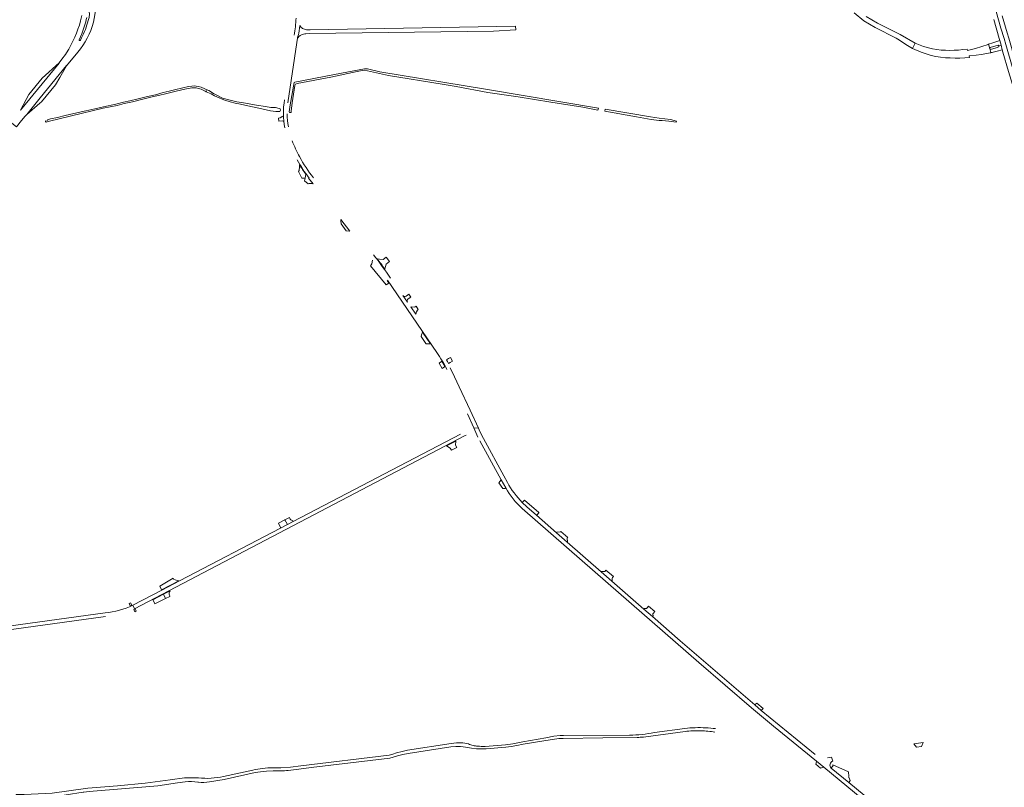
# Model space of a CAD drawing. Header units: metres. Extents: x 166325 to 190320, y 381923 to 404576.
# Tile 273 of 656: x 177222 to 178062, y 384996 to 385651. Entities that reach past the tile are written whole.
import ezdxf

# ---------------------------------------------------------------- set-up
doc = ezdxf.new("R2010")
doc.units = ezdxf.units.M
for name, color, linetype, lineweight in [('B-WE-OG-WATER_BEEK-GV', 8, 'Continuous', 18), ('B-WE-VH-VERHARDING_ASFALT-GV', 8, 'Continuous', 18), ('B-WE-VH-VERHARDING_BETON-GV', 8, 'Continuous', 18), ('B-WE-VH-VERHARDING_BETONSTRAATSTEEN-GV', 8, 'Continuous', 18), ('B-WE-VH-VERHARDING_FUNDERING_ZAND-GV', 8, 'Continuous', 18), ('B-WE-VH-VERHARDING_STRAATBAKSTEEN-GV', 8, 'Continuous', 18)]:
    doc.layers.add(name, color=color, linetype=linetype, lineweight=lineweight)

msp = doc.modelspace()

# ---------------------------------------------------------------- linework, layer by layer
at = {"layer": 'B-WE-OG-WATER_BEEK-GV', "flags": 128}
for points in [[(177619.245, 385591.587), (177529.144, 385606.295), (177518.669, 385608.937), (177517.54, 385608.986), (177515.96, 385608.941), (177490.524, 385604.126), (177456.699, 385597.627), (177455.98, 385597.161), (177452.7, 385578.259), (177451.84, 385572.387), (177451.96, 385571.697), (177452.873, 385571.708), (177453.489, 385571.716), (177453.473, 385572.959), (177454.376, 385580.009), (177456.463, 385594.673), (177457.083, 385595.801), (177458.55, 385596.422), (177487.201, 385601.893), (177509.761, 385606.63), (177513.991, 385607.476), (177516.135, 385607.702), (177518.616, 385607.251), (177536.382, 385603.359), (177582.349, 385595.801), (177594.08, 385593.94), (177621.265, 385588.864), (177647.041, 385584.973), (177674.846, 385580.461), (177702.144, 385576.118), (177715.116, 385573.805), (177715.495, 385575.423)], [(177381.051, 385589.45), (177385.231, 385587.539), (177387.927, 385585.934), (177392.097, 385584.086), (177394.642, 385582.999), (177396.904, 385582.095), (177401.364, 385580.862), (177405.762, 385579.665), (177410.096, 385578.799), (177416.592, 385577.445), (177428.282, 385574.961), (177435.761, 385573.271), (177440.388, 385572.578), (177442.583, 385572.605), (177443.822, 385572.553), (177444.378, 385573.623), (177444.164, 385574.838), (177443.239, 385575.244), (177439.976, 385575.854), (177435.983, 385576.059), (177431.42, 385576.878), (177423.765, 385577.96), (177412.706, 385579.842), (177407.085, 385580.834), (177401.514, 385582.29), (177394.755, 385584.047), (177389.898, 385586.461), (177387.159, 385587.91), (177383.074, 385590.354), (177381.644, 385591.007)], [(177721.36, 385574.445), (177721.073, 385572.787), (177748.033, 385568.114), (177760.432, 385565.789), (177767.472, 385564.943), (177769.881, 385564.781), (177775.589, 385564.219), (177781.939, 385563.527), (177782.306, 385564.255), (177777.01, 385565.662), (177767.256, 385567.008), (177759.924, 385568.043)]]:
    msp.add_lwpolyline(points, close=True, dxfattribs=at)
for points in [[(177244.42, 385563.609), (177247.324, 385564.324), (177293.038, 385575.288), (177304.897, 385577.587), (177310.98, 385579.271), (177317.934, 385580.876), (177325.609, 385582.767), (177334.803, 385585.024), (177341.451, 385586.466), (177346.139, 385587.663), (177354.194, 385589.642), (177360.059, 385590.994), (177364.258, 385591.991), (177368.716, 385592.695), (177370.628, 385592.831), (177372.26, 385592.682), (177374.409, 385592.219), (177376.535, 385591.571), (177380.114, 385589.878), (177381.051, 385589.45)], [(177381.051, 385589.45), (177381.644, 385591.007), (177379.742, 385591.877), (177376.668, 385593.324), (177374.088, 385594.002), (177370.79, 385594.366), (177368.731, 385594.223), (177365.9, 385593.946), (177361.006, 385592.685), (177353.976, 385591.1), (177349.25, 385589.948), (177344.362, 385588.675), (177337.617, 385586.795), (177329.752, 385585.083), (177322.858, 385583.296), (177315.802, 385581.59), (177310.508, 385580.461), (177303.869, 385578.919), (177293.208, 385576.562), (177285.961, 385574.97), (177278.288, 385573.151), (177274.139, 385572.299), (177260.566, 385569.115), (177254.147, 385567.438), (177248.226, 385566.177)]]:
    msp.add_lwpolyline(points, dxfattribs=at)
at = {"layer": 'B-WE-OG-WATER_BEEK-GV'}
for points in [[(177248.226, 385566.177, 0.0608093), (177245.006, 385565.017)], [(177244.175, 385564.562, 0.7461192), (177244.42, 385563.609)]]:
    msp.add_lwpolyline(points, format="xyb", dxfattribs=at)
at = {"layer": 'B-WE-VH-VERHARDING_ASFALT-GV', "flags": 128}
for points in [[(177284.756, 385648.588), (177285.981, 385654.895), (177286.25, 385657), (177287.779, 385677.337)], [(178052.837, 385650.99), (178057.395, 385634.763), (178057.91, 385632.958), (178059.044, 385628.983), (178060.149, 385625.109), (178060.676, 385623.26), (178065.521, 385606.743), (178069.933, 385591.761), (178073.094, 385581.093), (178075.42, 385573.544), (178075.867, 385573.664), (178078.765, 385574.528), (178079.22, 385574.664), (178077.817, 385579.333), (178073.147, 385595.12), (178068.52, 385610.863), (178063.615, 385627.701), (178063.034, 385629.726), (178061.598, 385634.733), (178058.987, 385643.547), (178054.939, 385657.887)], [(178054.939, 385657.887), (178058.987, 385643.547), (178061.598, 385634.733), (178063.034, 385629.726), (178063.615, 385627.701), (178068.52, 385610.863), (178073.147, 385595.12), (178077.817, 385579.333), (178079.22, 385574.664), (178079.68, 385574.801), (178082.631, 385575.682), (178082.947, 385575.771), (178081.673, 385580.026), (178075.161, 385602.218), (178070.098, 385619.523), (178067.898, 385627.228), (178066.786, 385631.019), (178065.628, 385634.98), (178064.272, 385639.64), (178060.15, 385654.034)], [(177274.9, 385654.291), (177273.83, 385649.89)], [(177281.239, 385657.257), (177281.338, 385655.958), (177281.019, 385652.782), (177280.334, 385650.165)], [(177933.61, 385656.608), (177941.951, 385649.853), (177951.7, 385644.317), (177969.513, 385634.957), (177970.903, 385634.227), (177979.264, 385628.846), (177983.41, 385626.178), (177985.663, 385630.728), (177972.926, 385638.272), (177953.757, 385647.936), (177944.042, 385653.661)], [(177450.566, 385579.998), (177459.104, 385637.119)], [(177211.074, 385572.421), (177207.94, 385568.491), (177208.346, 385568.158), (177219.13, 385559.515), (177223.511, 385564.848), (177226.611, 385568.621), (177227.964, 385570.02), (177239.251, 385584.294), (177261.703, 385611.649), (177261.809, 385611.553), (177271.42, 385623.16)], [(177257.867, 385617.16), (177255.432, 385613.969), (177255.54, 385613.873), (177222.542, 385573.744), (177222.41, 385573.828)], [(177465.809, 385519.151), (177465.333, 385515.844), (177464.684, 385513.566), (177467.999, 385510.948)], [(177472.119, 385510.785), (177468.337, 385515.619)], [(177535.64, 385428.695), (177577.791, 385367.159)], [(177603.77, 385314.727), (177609.165, 385302.933), (177613.12, 385302.687), (177606.174, 385317.904), (177596.901, 385337.906), (177592.906, 385346.275), (177589.059, 385354.041)], [(177612.817, 385294.947), (177609.165, 385302.933), (177603.77, 385314.727)], [(177597.824, 385297.537), (177455.164, 385223.049), (177450.189, 385220.452), (177444.469, 385217.465), (177358.038, 385172.337), (177342.969, 385164.469), (177318.385, 385151.632), (177319.862, 385148.631), (177601.968, 385296.272)], [(177601.968, 385296.272), (177602.871, 385296.668)], [(177613.12, 385302.687), (177609.165, 385302.933), (177612.817, 385294.947)], [(177637.88, 385256.404), (177634.804, 385261.887), (177617.456, 385293.811), (177614.484, 385299.754), (177613.12, 385302.687)], [(177614.49, 385291.898), (177632.675, 385258.474), (177636.579, 385251.602)], [(177900.49, 385024.275), (177854.424, 385061.946), (177848.96, 385066.661), (177785.33, 385121.27), (177761.686, 385141.915), (177754.279, 385148.418), (177727.093, 385172.132), (177717.918, 385180.115), (177688.964, 385205.391), (177679.859, 385213.353), (177662.693, 385228.393), (177654.515, 385235.582), (177650.597, 385239.136)], [(177650.576, 385234.225), (177712.732, 385179.943), (177801.15, 385102.957), (177846.217, 385064.278), (177865.016, 385048.598), (177901.737, 385018.674), (177907.876, 385013.604), (177981.448, 384952.663), (177984.909, 384949.798), (177986.431, 384948.634)], [(177350.193, 385164.054), (177344.388, 385161.017), (177346.329, 385157.285), (177350.038, 385159.103)], [(177319.862, 385148.631), (177318.385, 385151.632)], [(177294.707, 385145.269), (177067.66, 385113.958), (177064.913, 385113.744), (177064.882, 385114.143)], [(177065.906, 385110.117), (177068.475, 385110.446), (177068.468, 385110.849), (177294.964, 385142.161)], [(177915.599, 385018.64), (177914.311, 385022.003), (177911.057, 385021.506)], [(177986.114, 384953.406), (177974.851, 384962.579), (177929.114, 385000.507), (177914.196, 385012.866)]]:
    msp.add_lwpolyline(points, dxfattribs=at)
at = {"layer": 'B-WE-VH-VERHARDING_ASFALT-GV'}
for points in [[(177273.83, 385649.89, -0.0745633), (177261.703, 385622.614)], [(177274.705, 385638.767, 0.0426574), (177279.024, 385652.674)], [(177457.604, 385652.213, -0.0278235), (177456.062, 385637.545)], [(177271.42, 385623.16, 0.1068984), (177284.756, 385648.588)], [(177261.703, 385622.614, -0.036222), (177257.867, 385617.16)], [(177447.805, 385582.504, 0.0941407), (177448.007, 385558.646)], [(177451.021, 385559.497, -0.0459831), (177449.953, 385570.592)], [(177460.518, 385534.113, -0.0216908), (177454.216, 385547.511)], [(177472.427, 385516.008, -0.0417108), (177460.518, 385534.113)], [(177458.488, 385531.323, 0.0258466), (177468.652, 385515.865)], [(177467.999, 385510.948, -0.0726749), (177469.388, 385511.295)], [(177469.388, 385511.295, -0.14337), (177472.119, 385510.785)], [(177538.266, 385430.393, 0.0187566), (177523.753, 385450.271)], [(177577.791, 385367.159, -0.0358804), (177586.329, 385352.6)], [(177650.597, 385239.136, -0.0691292), (177637.88, 385256.404)], [(177636.579, 385251.602, 0.085188), (177650.576, 385234.225)], [(177349.588, 385160.1, -0.2318726), (177350.193, 385164.054)], [(177350.038, 385159.103, -0.06015), (177349.588, 385160.1)], [(177318.385, 385151.632, -0.0973327), (177294.707, 385145.269)], [(177914.196, 385012.866, -0.6087686), (177915.599, 385018.64)]]:
    msp.add_lwpolyline(points, format="xyb", dxfattribs=at)
at = {"layer": 'B-WE-VH-VERHARDING_BETON-GV', "flags": 128}
msp.add_lwpolyline([(177582.014, 385359.768), (177581.693, 385359.505), (177579.806, 385357.954), (177582.224, 385353.551), (177584.111, 385355.013), (177584.495, 385355.31), (177583.632, 385356.912)], close=True, dxfattribs=at)
at = {"layer": 'B-WE-VH-VERHARDING_BETONSTRAATSTEEN-GV'}
for points in [[(177274.645, 385635.309, 0.0551376), (177280.334, 385650.165)], [(177272.649, 385633.713, 0.9580183), (177273.598, 385633.276)], [(178030.259, 385625.809, -0.0806424), (178000.667, 385625.889)], [(177999.341, 385620.267, 0.0807245), (178032.132, 385618.73)], [(177460.351, 385523.345, -0.0397912), (177459.806, 385521.314)], [(177460.487, 385527.235, -0.0738038), (177460.351, 385523.345)], [(177465.809, 385519.151, -0.0135834), (177460.487, 385527.235)], [(177495.92, 385480.365, 0.0188416), (177496.025, 385476.809)], [(177526.887, 385446.895, -0.0080567), (177533.346, 385438.178)], [(177316.132, 385151.018, 0.0074472), (177317.444, 385151.622)], [(177320.047, 385148.277, -0.0045512), (177319.131, 385147.868)]]:
    msp.add_lwpolyline(points, format="xyb", dxfattribs=at)
at = {"layer": 'B-WE-VH-VERHARDING_BETONSTRAATSTEEN-GV', "flags": 128}
for points in [[(177274.705, 385638.767), (177272.649, 385633.713)], [(177273.598, 385633.276), (177274.645, 385635.309)], [(178000.667, 385625.889), (177992.97, 385628.033), (177985.663, 385630.728), (177983.41, 385626.178), (177990.772, 385623.11), (177999.341, 385620.267)], [(178030.57, 385624.618), (178030.259, 385625.809)], [(178032.132, 385618.73), (178031.737, 385620.148), (178037.797, 385620.591), (178042.087, 385621.274), (178050.073, 385622.703), (178050.423, 385622.766), (178049.398, 385626.198), (178048.293, 385629.896), (178047.943, 385629.785), (178037.309, 385626.411), (178030.57, 385624.618)], [(177459.806, 385521.314), (177462.611, 385515.627), (177465.333, 385515.844), (177465.809, 385519.151)], [(177496.025, 385476.809), (177500.229, 385470.965), (177503.614, 385470.532), (177495.92, 385480.365)], [(177537.407, 385444.716), (177534.546, 385448.349), (177531.905, 385446.27), (177528.691, 385446.67), (177526.887, 385446.895)], [(177522.948, 385445.794), (177522.249, 385442.763), (177521.007, 385440.907), (177534.527, 385424.717), (177536.835, 385426.243), (177535.31, 385428.469)], [(177533.346, 385438.178), (177533.928, 385440.535), (177534.362, 385442.292), (177537.407, 385444.716)], [(177316.461, 385153.749), (177316.459, 385153.748), (177315.155, 385153.142), (177316.132, 385151.018)], [(177317.444, 385151.622), (177316.461, 385153.749)], [(177319.131, 385147.868), (177319.964, 385146.086), (177321.283, 385146.728), (177320.478, 385148.503)], [(177320.478, 385148.503), (177320.047, 385148.277)]]:
    msp.add_lwpolyline(points, dxfattribs=at)
for points in [[(178057.176, 385628.445), (178059.044, 385628.983), (178057.91, 385632.958), (178053.625, 385631.594), (178052.169, 385631.13), (178048.293, 385629.896), (178049.398, 385626.198), (178049.494, 385626.226), (178049.345, 385626.647), (178049.381, 385626.801), (178049.491, 385626.896), (178049.69, 385627.078), (178056.668, 385628.993), (178056.941, 385628.911), (178057.064, 385628.692)], [(178059.044, 385628.983), (178057.176, 385628.445), (178057.233, 385628.319), (178057.272, 385628.032), (178057.229, 385627.791), (178057.088, 385627.582), (178054.824, 385626.942), (178050.084, 385625.557), (178049.805, 385625.651), (178049.643, 385625.806), (178049.494, 385626.226), (178049.398, 385626.198), (178050.423, 385622.766), (178051.367, 385622.935), (178054.351, 385623.673), (178055.805, 385624.034), (178060.149, 385625.109)], [(177255.432, 385613.969), (177240.938, 385601.015), (177229.494, 385587.081), (177222.41, 385573.828), (177222.542, 385573.744), (177255.54, 385613.873)], [(177256.066, 385601.663), (177261.809, 385611.553), (177261.703, 385611.649), (177239.251, 385584.294), (177227.964, 385570.02), (177239.132, 385579.552), (177240.464, 385580.788), (177252.404, 385595.314)], [(177560.117, 385406.525), (177560.111, 385406.536), (177559.294, 385405.965), (177558.392, 385405.704), (177555.406, 385406.053), (177559.699, 385399.78), (177560.371, 385401.889), (177561.147, 385403.289), (177561.703, 385403.771)], [(177564.246, 385380.729), (177568.254, 385374.786), (177568.411, 385374.552), (177570.495, 385374.48), (177572.335, 385374.416), (177565.395, 385384.548), (177564.652, 385382.078)], [(177589.244, 385362.844), (177587.785, 385362.072), (177585.815, 385360.913), (177586.721, 385359.314), (177587.604, 385357.703), (177589.007, 385358.478), (177591.062, 385359.613)], [(177593.61, 385288.02), (177593.565, 385288.1), (177593.777, 385291.539), (177586.032, 385287.485), (177589.025, 385285.616), (177589.213, 385285.499), (177589.638, 385284.781), (177590.122, 385283.854), (177594.719, 385286.056)], [(177632.675, 385258.474), (177632.314, 385258.254), (177632.233, 385258.402), (177630.758, 385256.278), (177630.609, 385256.063), (177633.872, 385251.102), (177636.306, 385251.283), (177636.27, 385251.349), (177636.233, 385251.414), (177636.579, 385251.602)], [(177652.444, 385241.197), (177650.875, 385239.466), (177650.597, 385239.136), (177654.515, 385235.582), (177662.693, 385228.393), (177662.96, 385228.671), (177663.1, 385228.549), (177664.587, 385230.293), (177664.817, 385230.563)], [(177683.487, 385214.519), (177683.129, 385214.157), (177683.033, 385214.146), (177679.973, 385213.809), (177680.129, 385213.673), (177679.859, 385213.353), (177688.964, 385205.391), (177689.243, 385205.713), (177689.026, 385208.901), (177689.019, 385209), (177689.411, 385209.428)], [(177721.932, 385181.479), (177721.262, 385180.711), (177721.054, 385180.472), (177718.195, 385180.43), (177717.918, 385180.115), (177727.093, 385172.132), (177727.347, 385172.404), (177727.378, 385174.837), (177727.631, 385175.143), (177728.374, 385176.04)], [(177357.466, 385172.488), (177353.335, 385173.58), (177352.767, 385174.645), (177341.324, 385167.919), (177342.797, 385164.829)], [(177344.388, 385161.017), (177335.47, 385156.349), (177336.741, 385153.827), (177337.187, 385152.942), (177346.329, 385157.285)], [(177758.252, 385150.703), (177757.088, 385149.354), (177756.718, 385148.925), (177754.619, 385148.751), (177754.546, 385148.689), (177754.279, 385148.418), (177761.686, 385141.915), (177761.948, 385142.219), (177762.165, 385142.438), (177761.979, 385144.281), (177762.368, 385144.732), (177763.605, 385146.167)], [(177850.59, 385068.224), (177849.253, 385066.955), (177848.96, 385066.661), (177854.424, 385061.946), (177854.733, 385062.218), (177856.201, 385063.64)], [(177992.525, 385034.51), (177984.584, 385033.404), (177986.96, 385030.61), (177991.212, 385031.347)], [(177901.737, 385018.674), (177901.615, 385018.227), (177901.101, 385016.009), (177904.918, 385012.858), (177907.393, 385013.465), (177907.876, 385013.604)], [(177928.979, 385009.629), (177915.521, 385015.503), (177915.516, 385014.44), (177914.513, 385013.238), (177914.196, 385012.866), (177929.114, 385000.507), (177929.351, 385000.852), (177930.468, 385002.184), (177929.18, 385004.962), (177928.941, 385005.08), (177929.072, 385005.609)]]:
    msp.add_lwpolyline(points, close=True, dxfattribs=at)
at = {"layer": 'B-WE-VH-VERHARDING_FUNDERING_ZAND-GV'}
for points in [[(177460.687, 385645.815, -0.0229849), (177459.5, 385637.06)], [(177461.994, 385644.241, -0.069091), (177460.687, 385645.815)], [(177463.203, 385643.344, -0.0509042), (177461.994, 385644.241)], [(177466.587, 385642.313, -0.1209267), (177463.208, 385643.341)], [(177459.243, 385635.344, -0.0867324), (177461.109, 385637.28)], [(177461.109, 385637.28, -0.0403745), (177462.189, 385637.94)], [(177462.189, 385637.94, -0.0637468), (177464.055, 385638.601)], [(177464.055, 385638.601, -0.0633567), (177466.027, 385638.77)], [(177551.522, 385415.27, -0.4073032), (177548.744, 385415.789)], [(177552.679, 385410.037, -0.4105023), (177553.216, 385412.794)], [(177807.2, 385047.165, 0.0326975), (177789.186, 385046.69)], [(177789.436, 385044.055, -0.0347754), (177803.009, 385044.655)], [(177803.009, 385044.655, -0.0396758), (177814.93, 385043.414)], [(177815.494, 385046.41, 0.0244703), (177807.2, 385047.165)], [(177670.839, 385036.327, -0.0413012), (177685.609, 385038.115)], [(177763.28, 385043.068, -0.0434286), (177742.122, 385040.873)], [(177748.703, 385038.87, 0.0202592), (177753.883, 385039.299)], [(177593.813, 385031.251, -0.0638615), (177602.126, 385030.646)], [(177604.665, 385033.339, 0.0986046), (177598.299, 385034.331)], [(177608.667, 385032.131, -0.0301079), (177604.665, 385033.339)], [(177612.524, 385031.48, -0.0573707), (177608.667, 385032.131)], [(177618.809, 385031.3, -0.0219618), (177612.524, 385031.48)], [(177437.865, 385013.118, 0.0457117), (177420.6, 385011.079)], [(177444.527, 385013.08, -0.0177135), (177437.865, 385013.118)], [(177395.781, 385005.649, -0.082494), (177374.241, 385004.444)], [(177438.188, 385010.482, 0.038232), (177450.951, 385010.862)], [(177363.094, 385001.124, -0.049026), (177373.823, 385000.818)], [(177373.823, 385000.818, 0.0042143), (177374.316, 385000.77)], [(177374.316, 385000.77, 0.0579575), (177383.737, 385001.007)]]:
    msp.add_lwpolyline(points, format="xyb", dxfattribs=at)
at = {"layer": 'B-WE-VH-VERHARDING_FUNDERING_ZAND-GV', "flags": 128}
for points in [[(177463.208, 385643.341), (177463.206, 385643.342), (177463.203, 385643.344)], [(177466.027, 385638.77), (177469.176, 385638.988), (177625.971, 385641.105), (177645.106, 385642.266)], [(177645.106, 385642.266), (177644.86, 385645.22), (177469.741, 385642.099), (177466.587, 385642.313)], [(177459.5, 385637.06), (177459.243, 385635.344)], [(177548.744, 385415.789), (177552.679, 385410.037)], [(177553.935, 385416.921), (177551.522, 385415.27)], [(177553.216, 385412.794), (177555.472, 385414.338), (177553.935, 385416.921)], [(177789.186, 385046.69), (177763.28, 385043.068)], [(177602.126, 385030.646), (177607.163, 385029.767), (177611.626, 385029.308), (177615.719, 385029.091), (177619.883, 385029.096), (177636.436, 385030.583), (177641.166, 385031.079), (177645.988, 385031.931), (177651.35, 385033.104), (177670.839, 385036.327)], [(177742.122, 385040.873), (177685.757, 385040.502), (177682.977, 385040.539), (177677.424, 385039.952), (177670.706, 385038.644), (177650.939, 385035.241), (177642.488, 385033.544), (177636.31, 385032.741), (177618.809, 385031.3)], [(177685.609, 385038.115), (177719.213, 385038.454), (177748.703, 385038.87)], [(177753.883, 385039.299), (177789.436, 385044.055)], [(177598.299, 385034.331), (177594.53, 385034.309), (177589.814, 385033.888), (177552.815, 385027.975), (177548.021, 385026.893), (177543.31, 385025.683), (177540.205, 385024.674), (177537.07, 385023.904), (177461.622, 385014.647), (177452.94, 385013.494), (177444.527, 385013.08)], [(177537.539, 385021.323), (177544.042, 385023.223), (177548.778, 385024.418), (177553.131, 385025.227), (177589.754, 385030.983), (177593.813, 385031.251)], [(177450.951, 385010.862), (177460.019, 385011.896), (177470.566, 385013.179), (177537.539, 385021.323)], [(177420.6, 385011.079), (177395.781, 385005.649)], [(177374.241, 385004.444), (177372.536, 385004.494), (177368.342, 385004.617), (177362.555, 385004.467), (177350.197, 385002.846), (177328.902, 385000.054), (177305.368, 384997.752), (177280.082, 384995.667), (177249.394, 384991.523), (177225.63, 384990.297), (177220.434, 384990.297), (177218.957, 384990.207), (177219.246, 384985.655), (177229.669, 384986.014), (177247.032, 384987.742), (177275.847, 384992.151), (177276.539, 384992.257), (177281.018, 384992.942), (177339.549, 384997.647), (177356.328, 385000.146), (177363.094, 385001.124)], [(177383.737, 385001.007), (177396.155, 385003.104), (177422.705, 385009.1), (177427.365, 385009.746), (177432.363, 385010.201), (177438.188, 385010.482)]]:
    msp.add_lwpolyline(points, dxfattribs=at)
at = {"layer": 'B-WE-VH-VERHARDING_STRAATBAKSTEEN-GV', "flags": 128}
for points in [[(177446.433, 385568.552), (177444.133, 385567.256), (177442.597, 385566.967), (177442.952, 385564.364), (177445.645, 385564.509), (177446.735, 385564.382)], [(177452.676, 385225.015), (177451.934, 385226.396), (177448.127, 385224.458), (177448.139, 385224.379), (177450.189, 385220.452), (177455.164, 385223.049), (177454.98, 385223.401)], [(177454.98, 385223.401), (177454.915, 385223.526), (177454.801, 385223.561)]]:
    msp.add_lwpolyline(points, dxfattribs=at)
msp.add_lwpolyline([(177448.139, 385224.379), (177447.641, 385224.118), (177447.598, 385224.189), (177442.508, 385221.578), (177444.297, 385217.823), (177444.469, 385217.465), (177450.189, 385220.452)], close=True, dxfattribs=at)
at = {"layer": 'B-WE-VH-VERHARDING_STRAATBAKSTEEN-GV'}
msp.add_lwpolyline([(177454.801, 385223.561, -0.1399574), (177452.676, 385225.015)], format="xyb", dxfattribs=at)

doc.saveas('drawing.dxf')
